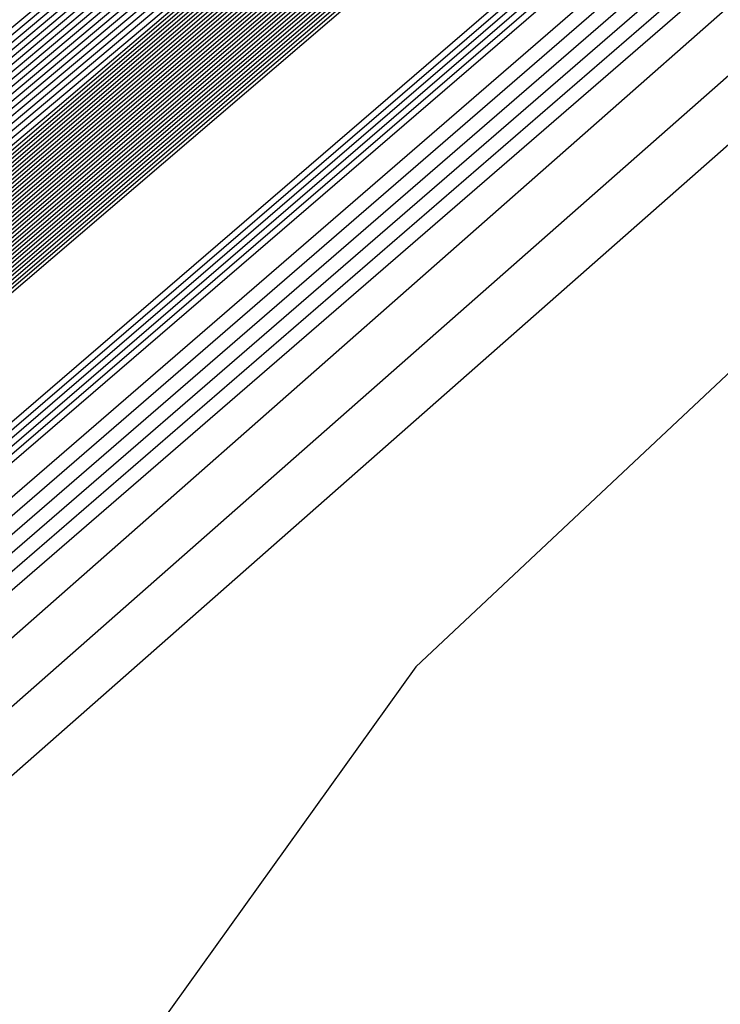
# Model space of a CAD drawing. Extents: x 3249832 to 3255657, y 13789405 to 13793316.
# Tile 755 of 1056: x 3253207.647 to 3253208.048, y 13791255.989 to 13791256.553. Entities that reach past the tile are written whole.
import ezdxf

# ---------------------------------------------------------------- set-up
doc = ezdxf.new("R2010")
doc.units = 0
doc.header["$LTSCALE"] = 100
doc.header["$MEASUREMENT"] = 0
for name, color, linetype in [('GRATIO_03231_CON', 1, 'CONTINUOUS'), ('GRATIO_0323_ICON', 1, 'CONTINUOUS'), ('TARGETS_EAST', 7, 'CONTINUOUS')]:
    doc.layers.add(name, color=color, linetype=linetype)

# ---------------------------------------------------------------- blocks, each defined once
blk = doc.blocks.new('Gratio_032316_contours')
at = {"layer": 'GRATIO_03231_CON', "color": 5, "linetype": 'Continuous', "flags": 128}
for points in [[(3253294.02117, 13791331.04278), (3253275.51252, 13791314.84857), (3253259.74641, 13791301.11971), (3253250.90118, 13791293.4869), (3253247.60749, 13791290.71421), (3253247.10911, 13791290.34906), (3253246.71171, 13791290.01217), (3253243.96878, 13791287.61762), (3253236.49572, 13791281.15281), (3253223.09361, 13791269.61112), (3253207.30623, 13791256.00981), (3253193.86302, 13791244.37213), (3253186.31196, 13791237.71784), (3253183.47503, 13791235.05279)], [(3253293.83167, 13791330.88045), (3253275.39736, 13791314.75135), (3253259.6945, 13791301.07777), (3253250.88464, 13791293.47583), (3253247.60402, 13791290.71447), (3253247.10757, 13791290.35085), (3253246.69656, 13791290.00204), (3253243.85762, 13791287.52479), (3253236.12374, 13791280.8358), (3253222.25472, 13791268.89288), (3253205.91767, 13791254.81834), (3253192.00653, 13791242.77561), (3253184.19264, 13791235.88971), (3253181.25697, 13791233.1319)], [(3253293.64218, 13791330.71812), (3253275.28219, 13791314.65413), (3253259.64258, 13791301.03582), (3253250.8681, 13791293.46475), (3253247.60055, 13791290.71473), (3253247.10604, 13791290.35265), (3253246.68141, 13791289.99191), (3253243.74646, 13791287.43197), (3253235.75176, 13791280.51879), (3253221.41583, 13791268.17464), (3253204.52912, 13791253.62687), (3253190.15004, 13791241.1791), (3253182.07332, 13791234.06158)], [(3253293.45268, 13791330.55578), (3253275.16702, 13791314.55691), (3253259.59067, 13791300.99388), (3253250.85155, 13791293.45368), (3253247.59708, 13791290.71499), (3253247.10451, 13791290.35445), (3253246.66626, 13791289.98178), (3253243.6353, 13791287.33914), (3253235.37978, 13791280.20179), (3253220.57694, 13791267.4564), (3253203.14057, 13791252.4354), (3253188.29355, 13791239.58258), (3253179.954, 13791232.23346)], [(3253308.44452, 13791343.76579), (3253293.07368, 13791330.23112), (3253274.93669, 13791314.36246), (3253259.48684, 13791300.90999), (3253250.81847, 13791293.43152), (3253247.59013, 13791290.71551), (3253247.10144, 13791290.35804), (3253246.63595, 13791289.96152), (3253243.41298, 13791287.15349), (3253234.63582, 13791279.56777), (3253218.89917, 13791266.01993), (3253200.36346, 13791250.05246), (3253184.58057, 13791236.38955), (3253175.71733, 13791228.58423), (3253172.40047, 13791225.5046), (3253171.87167, 13791224.84758), (3253171.83099, 13791224.68776), (3253171.81192, 13791224.61054), (3253171.80631, 13791224.57903), (3253171.80709, 13791224.56196), (3253171.81141, 13791224.55077), (3253171.8175, 13791224.5425)], [(3253308.192, 13791343.54795), (3253292.88418, 13791330.06879), (3253274.82152, 13791314.26524), (3253259.43492, 13791300.86805), (3253250.80192, 13791293.42045), (3253247.58666, 13791290.71576), (3253247.09991, 13791290.35984), (3253246.63023, 13791289.95949), (3253243.37731, 13791287.12548), (3253234.5186, 13791279.46953), (3253219.10173, 13791266.20888), (3253203.65505, 13791252.98282), (3253196.57706, 13791247.03615)], [(3253307.93948, 13791343.33011), (3253292.69468, 13791329.90645), (3253274.70635, 13791314.16802), (3253259.38301, 13791300.82611), (3253250.78538, 13791293.40937), (3253247.58319, 13791290.71602), (3253247.09838, 13791290.36164), (3253246.63006, 13791289.96223), (3253243.38596, 13791287.13554), (3253234.55099, 13791279.49977), (3253219.17525, 13791266.27429), (3253203.76972, 13791253.08339), (3253196.71057, 13791247.15255)], [(3253307.68696, 13791343.11228), (3253292.50518, 13791329.74412), (3253274.59119, 13791314.0708), (3253259.33109, 13791300.78416), (3253250.76884, 13791293.3983), (3253247.57972, 13791290.71628), (3253247.09685, 13791290.36343), (3253246.62988, 13791289.96496), (3253243.39462, 13791287.1456), (3253234.58339, 13791279.53), (3253219.24877, 13791266.33971), (3253203.88439, 13791253.18397), (3253196.84408, 13791247.26894)], [(3253307.18192, 13791342.67661), (3253292.12619, 13791329.41946), (3253274.36086, 13791313.87636), (3253259.22726, 13791300.70028), (3253250.73575, 13791293.37615), (3253247.57277, 13791290.7168), (3253247.09378, 13791290.36703), (3253246.62953, 13791289.97042), (3253243.41193, 13791287.16573), (3253234.64818, 13791279.59048), (3253219.39582, 13791266.47055), (3253204.11372, 13791253.38512), (3253197.11109, 13791247.50173)], [(3253306.9294, 13791342.45877), (3253291.93669, 13791329.25712), (3253274.24569, 13791313.77914), (3253259.17535, 13791300.65833), (3253250.71921, 13791293.36507), (3253247.5693, 13791290.71706), (3253247.09225, 13791290.36882), (3253246.62935, 13791289.97315), (3253243.42058, 13791287.17579), (3253234.68057, 13791279.62072), (3253219.46933, 13791266.53596), (3253204.22838, 13791253.4857), (3253197.2446, 13791247.61813)], [(3253306.67688, 13791342.24094), (3253291.74719, 13791329.09479), (3253274.13052, 13791313.68192), (3253259.12343, 13791300.61639), (3253250.70267, 13791293.354), (3253247.56583, 13791290.71731), (3253247.09072, 13791290.37062), (3253246.62918, 13791289.97588), (3253243.42924, 13791287.18585), (3253234.71297, 13791279.65096), (3253219.54285, 13791266.60138), (3253204.34305, 13791253.58627), (3253197.37811, 13791247.73453)], [(3253306.42436, 13791342.0231), (3253291.55769, 13791328.93246), (3253274.01535, 13791313.58469), (3253259.07151, 13791300.57445), (3253250.68613, 13791293.34292), (3253247.56236, 13791290.71757), (3253247.08919, 13791290.37242), (3253246.629, 13791289.97862), (3253243.43789, 13791287.19591), (3253234.74536, 13791279.68119), (3253219.61637, 13791266.6668), (3253204.45771, 13791253.68685), (3253197.51162, 13791247.85092)], [(3253305.91932, 13791341.58743), (3253291.17869, 13791328.60779), (3253273.78502, 13791313.39025), (3253258.96768, 13791300.49056), (3253250.65304, 13791293.32077), (3253247.55541, 13791290.71809), (3253247.08612, 13791290.37601), (3253246.62865, 13791289.98408), (3253243.4552, 13791287.21604), (3253234.81015, 13791279.74167), (3253219.76341, 13791266.79763), (3253204.68704, 13791253.888), (3253197.77863, 13791248.08372)], [(3253305.6668, 13791341.36959), (3253290.98919, 13791328.44546), (3253273.66985, 13791313.29303), (3253258.91577, 13791300.44861), (3253250.6365, 13791293.30969), (3253247.55194, 13791290.71835), (3253247.08459, 13791290.37781), (3253246.62848, 13791289.98681), (3253243.46386, 13791287.2261), (3253234.84255, 13791279.77191), (3253219.83693, 13791266.86305), (3253204.80171, 13791253.98858), (3253197.91214, 13791248.20012)], [(3253305.41428, 13791341.15176), (3253290.79969, 13791328.28313), (3253273.55469, 13791313.19581), (3253258.86385, 13791300.40667), (3253250.61995, 13791293.29862), (3253247.54847, 13791290.71861), (3253247.08306, 13791290.3796), (3253246.6283, 13791289.98954), (3253243.47251, 13791287.23616), (3253234.87494, 13791279.80214), (3253219.91045, 13791266.92847), (3253204.91637, 13791254.08915), (3253198.04565, 13791248.31651)], [(3253305.16176, 13791340.93392), (3253290.6102, 13791328.1208), (3253273.43952, 13791313.09859), (3253258.81194, 13791300.36473), (3253250.60341, 13791293.28754), (3253247.545, 13791290.71886), (3253247.08152, 13791290.3814), (3253246.62812, 13791289.99227), (3253243.48117, 13791287.24622), (3253234.90734, 13791279.83238), (3253219.98397, 13791266.99388), (3253205.03104, 13791254.18973), (3253198.17916, 13791248.43291)], [(3253304.65672, 13791340.49825), (3253290.2312, 13791327.79613), (3253273.20919, 13791312.90414), (3253258.70811, 13791300.28084), (3253250.57033, 13791293.26539), (3253247.53805, 13791290.71938), (3253247.07846, 13791290.385), (3253246.62777, 13791289.99774), (3253243.49848, 13791287.26634), (3253234.97213, 13791279.89286), (3253220.13101, 13791267.12472), (3253205.26037, 13791254.39088), (3253198.44617, 13791248.6657)], [(3253304.4042, 13791340.28041), (3253290.0417, 13791327.6338), (3253273.09402, 13791312.80692), (3253258.65619, 13791300.2389), (3253250.55378, 13791293.25432), (3253247.53458, 13791290.71964), (3253247.07693, 13791290.38679), (3253246.6276, 13791290.00047), (3253243.50713, 13791287.2764), (3253235.00453, 13791279.9231), (3253220.20453, 13791267.19013), (3253205.37503, 13791254.49146), (3253198.57968, 13791248.7821)], [(3253304.15168, 13791340.06258), (3253289.8522, 13791327.47147), (3253272.97886, 13791312.7097), (3253258.60428, 13791300.19695), (3253250.53724, 13791293.24324), (3253247.53111, 13791290.7199), (3253247.07539, 13791290.38859), (3253246.62742, 13791290.0032), (3253243.51579, 13791287.28647), (3253235.03692, 13791279.95333), (3253220.27805, 13791267.25555), (3253205.4897, 13791254.59203), (3253198.71319, 13791248.8985)], [(3253303.89916, 13791339.84474), (3253289.6627, 13791327.30914), (3253272.86369, 13791312.61248), (3253258.55236, 13791300.15501), (3253250.5207, 13791293.23216), (3253247.52764, 13791290.72015), (3253247.07386, 13791290.39039), (3253246.62724, 13791290.00593), (3253243.52444, 13791287.29653), (3253235.06932, 13791279.98357), (3253220.35157, 13791267.32097), (3253205.60436, 13791254.69261), (3253198.8467, 13791249.01489)], [(3253303.39412, 13791339.40907), (3253289.2837, 13791326.98447), (3253272.63335, 13791312.41804), (3253258.44853, 13791300.07112), (3253250.48761, 13791293.21001), (3253247.52069, 13791290.72067), (3253247.0708, 13791290.39398), (3253246.62689, 13791290.0114), (3253243.54175, 13791287.31665), (3253235.13411, 13791280.04405), (3253220.49861, 13791267.4518), (3253205.83369, 13791254.89376), (3253199.11371, 13791249.24769)], [(3253303.1416, 13791339.19123), (3253289.09421, 13791326.82214), (3253272.51819, 13791312.32081), (3253258.39661, 13791300.02918), (3253250.47107, 13791293.19894), (3253247.51722, 13791290.72093), (3253247.06927, 13791290.39578), (3253246.62672, 13791290.01413), (3253243.55041, 13791287.32671), (3253235.1665, 13791280.07429), (3253220.57213, 13791267.51722), (3253205.94836, 13791254.99434), (3253199.24722, 13791249.36409)], [(3253302.88908, 13791338.9734), (3253288.90471, 13791326.65981), (3253272.40302, 13791312.22359), (3253258.3447, 13791299.98724), (3253250.45453, 13791293.18786), (3253247.51375, 13791290.72119), (3253247.06773, 13791290.39757), (3253246.62654, 13791290.01686), (3253243.55907, 13791287.33677), (3253235.1989, 13791280.10452), (3253220.64565, 13791267.58263), (3253206.06302, 13791255.09491), (3253199.38073, 13791249.48048)], [(3253302.63656, 13791338.75556), (3253288.71521, 13791326.49747), (3253272.28786, 13791312.12637), (3253258.29278, 13791299.94529), (3253250.43798, 13791293.17679), (3253247.51028, 13791290.72145), (3253247.0662, 13791290.39937), (3253246.62637, 13791290.01959), (3253243.56772, 13791287.34683), (3253235.23129, 13791280.13476), (3253220.71917, 13791267.64805), (3253206.17769, 13791255.19549), (3253199.51423, 13791249.59688)], [(3253302.13153, 13791338.31989), (3253288.33621, 13791326.17281), (3253272.05752, 13791311.93193), (3253258.18895, 13791299.8614), (3253250.4049, 13791293.15464), (3253247.50334, 13791290.72196), (3253247.06314, 13791290.40297), (3253246.62601, 13791290.02505), (3253243.58503, 13791287.36696), (3253235.29608, 13791280.19524), (3253220.86621, 13791267.77889), (3253206.40702, 13791255.39664), (3253199.78125, 13791249.82967)], [(3253301.879, 13791338.10206), (3253288.14671, 13791326.01048), (3253271.94236, 13791311.83471), (3253258.13704, 13791299.81946), (3253250.38836, 13791293.14356), (3253247.49986, 13791290.72222), (3253247.0616, 13791290.40476), (3253246.62584, 13791290.02779), (3253243.59369, 13791287.37702), (3253235.32848, 13791280.22547), (3253220.93973, 13791267.8443), (3253206.52168, 13791255.49722), (3253199.91476, 13791249.94607)], [(3253301.62648, 13791337.88422), (3253287.95721, 13791325.84815), (3253271.82719, 13791311.73748), (3253258.08512, 13791299.77752), (3253250.37181, 13791293.13248), (3253247.49639, 13791290.72248), (3253247.06007, 13791290.40656), (3253246.62566, 13791290.03052), (3253243.60234, 13791287.38708), (3253235.36087, 13791280.25571), (3253221.01325, 13791267.90972), (3253206.63635, 13791255.59779), (3253200.04827, 13791250.06247)], [(3253301.37397, 13791337.66638), (3253287.76771, 13791325.68581), (3253271.71202, 13791311.64027), (3253258.03321, 13791299.73557), (3253250.35527, 13791293.12141), (3253247.49292, 13791290.72274), (3253247.05854, 13791290.40836), (3253246.62549, 13791290.03325), (3253243.611, 13791287.39714), (3253235.39327, 13791280.28595), (3253221.08677, 13791267.97514), (3253206.75101, 13791255.69837), (3253200.18178, 13791250.17887)], [(3253300.86893, 13791337.23071), (3253287.38872, 13791325.36115), (3253271.48169, 13791311.44582), (3253257.92938, 13791299.65169), (3253250.32219, 13791293.09926), (3253247.48598, 13791290.72325), (3253247.05547, 13791290.41195), (3253246.62514, 13791290.03871), (3253243.62831, 13791287.41727), (3253235.45806, 13791280.34643), (3253221.23381, 13791268.10597), (3253206.98034, 13791255.89952), (3253200.44879, 13791250.41166)], [(3253300.61641, 13791337.01288), (3253287.19922, 13791325.19882), (3253271.36652, 13791311.3486), (3253257.87746, 13791299.60974), (3253250.30564, 13791293.08818), (3253247.4825, 13791290.72351), (3253247.05394, 13791290.41375), (3253246.62496, 13791290.04144), (3253243.63696, 13791287.42733), (3253235.49045, 13791280.37666), (3253221.30733, 13791268.17139), (3253207.09501, 13791256.0001), (3253200.5823, 13791250.52806)], [(3253300.36389, 13791336.79504), (3253287.00972, 13791325.03648), (3253271.25136, 13791311.25138), (3253257.82555, 13791299.5678), (3253250.2891, 13791293.07711), (3253247.47903, 13791290.72377), (3253247.05241, 13791290.41554), (3253246.62478, 13791290.04418), (3253243.64562, 13791287.43739), (3253235.52285, 13791280.4069), (3253221.38085, 13791268.2368), (3253207.20967, 13791256.10068), (3253200.71581, 13791250.64445)], [(3253300.11137, 13791336.57721), (3253286.82022, 13791324.87415), (3253271.13619, 13791311.15416), (3253257.77363, 13791299.52586), (3253250.27256, 13791293.06603), (3253247.47556, 13791290.72403), (3253247.05088, 13791290.41734), (3253246.62461, 13791290.04691), (3253243.65427, 13791287.44745), (3253235.55525, 13791280.43714), (3253221.45437, 13791268.30222), (3253207.32434, 13791256.20125), (3253200.84931, 13791250.76085)], [(3253299.60633, 13791336.14153), (3253286.44122, 13791324.54949), (3253270.90586, 13791310.95971), (3253257.6698, 13791299.44197), (3253250.23947, 13791293.04388), (3253247.46862, 13791290.72454), (3253247.04781, 13791290.42093), (3253246.62426, 13791290.05237), (3253243.67158, 13791287.46757), (3253235.62004, 13791280.49761), (3253221.60141, 13791268.43306), (3253207.55367, 13791256.4024), (3253201.11633, 13791250.99364)], [(3253299.35381, 13791335.9237), (3253286.25172, 13791324.38716), (3253270.79069, 13791310.86249), (3253257.61789, 13791299.40003), (3253250.22293, 13791293.0328), (3253247.46514, 13791290.7248), (3253247.04628, 13791290.42273), (3253246.62408, 13791290.0551), (3253243.68024, 13791287.47763), (3253235.65243, 13791280.52785), (3253221.67493, 13791268.49847), (3253207.66834, 13791256.50298), (3253201.24984, 13791251.11004)], [(3253299.10129, 13791335.70586), (3253286.06223, 13791324.22482), (3253270.67552, 13791310.76527), (3253257.56597, 13791299.35808), (3253250.20639, 13791293.02173), (3253247.46167, 13791290.72506), (3253247.04475, 13791290.42453), (3253246.62391, 13791290.05783), (3253243.68889, 13791287.4877), (3253235.68483, 13791280.55809), (3253221.74845, 13791268.56389), (3253207.783, 13791256.60355), (3253201.38335, 13791251.22644)], [(3253298.84877, 13791335.48803), (3253285.87273, 13791324.06249), (3253270.56035, 13791310.66805), (3253257.51405, 13791299.31614), (3253250.18984, 13791293.01065), (3253247.4582, 13791290.72532), (3253247.04322, 13791290.42633), (3253246.62373, 13791290.06056), (3253243.69755, 13791287.49776), (3253235.71722, 13791280.58833), (3253221.82197, 13791268.62931), (3253207.89767, 13791256.70413), (3253201.51686, 13791251.34284)], [(3253298.34373, 13791335.05235), (3253285.49373, 13791323.73782), (3253270.33006, 13791310.47357), (3253257.41034, 13791299.23211), (3253250.15702, 13791292.9882), (3253247.45165, 13791290.72536), (3253247.04061, 13791290.42937), (3253246.62378, 13791290.06555), (3253243.71512, 13791287.51757), (3253235.78213, 13791280.64867), (3253221.96904, 13791268.7601), (3253208.127, 13791256.90528), (3253201.78387, 13791251.57563)], [(3253298.09121, 13791334.83452), (3253285.30424, 13791323.57548), (3253270.21493, 13791310.37629), (3253257.35856, 13791299.19), (3253250.14077, 13791292.97675), (3253247.44864, 13791290.72505), (3253247.03961, 13791290.4305), (3253246.62406, 13791290.06771), (3253243.72406, 13791287.52727), (3253235.81466, 13791280.67874), (3253222.0426, 13791268.82547), (3253208.24167, 13791257.00585), (3253201.91738, 13791251.69203)], [(3253297.83869, 13791334.61668), (3253285.11475, 13791323.41314), (3253270.09981, 13791310.27902), (3253257.30679, 13791299.14788), (3253250.12455, 13791292.96527), (3253247.44567, 13791290.72468), (3253247.03867, 13791290.43158), (3253246.62439, 13791290.06982), (3253243.73305, 13791287.53693), (3253235.8472, 13791280.70879), (3253222.11616, 13791268.89083), (3253208.35634, 13791257.10642), (3253202.05089, 13791251.80842)], [(3253222.18973, 13791268.9562), (3253208.47101, 13791257.20698), (3253202.18439, 13791251.92482), (3253202.18439, 13791251.92482), (3253208.30778, 13791257.39414), (3253221.8874, 13791269.30278)], [(3253222.33685, 13791269.08692), (3253208.70035, 13791257.40813), (3253202.45141, 13791252.15761), (3253202.45141, 13791252.15761), (3253208.5381, 13791257.59416), (3253222.03635, 13791269.43142)], [(3253222.41042, 13791269.15229), (3253208.81502, 13791257.50869), (3253202.58492, 13791252.27401), (3253202.58492, 13791252.27401), (3253208.65326, 13791257.69417), (3253222.11082, 13791269.49575)], [(3253222.48398, 13791269.21765), (3253208.92969, 13791257.60926), (3253202.71843, 13791252.39041), (3253202.71843, 13791252.39041), (3253208.76842, 13791257.79418), (3253222.18529, 13791269.56007)], [(3253222.55754, 13791269.28301), (3253209.04436, 13791257.70983), (3253202.85194, 13791252.50681), (3253202.85193, 13791252.50681), (3253208.88358, 13791257.89419), (3253222.25977, 13791269.62439)], [(3253222.70467, 13791269.41374), (3253209.2737, 13791257.91097), (3253203.11895, 13791252.7396), (3253203.11895, 13791252.7396), (3253209.1139, 13791258.0942), (3253222.40871, 13791269.75304)], [(3253222.77823, 13791269.4791), (3253209.38837, 13791258.01154), (3253203.25246, 13791252.856), (3253203.25246, 13791252.856), (3253209.22906, 13791258.19421), (3253222.48319, 13791269.81736)], [(3253222.8518, 13791269.54447), (3253209.50304, 13791258.11211), (3253203.38597, 13791252.97239), (3253203.38597, 13791252.97239), (3253209.34422, 13791258.29422), (3253222.55766, 13791269.88168)]]:
    blk.add_lwpolyline(points, dxfattribs=at)
at = {"layer": 'GRATIO_03231_CON', "color": 1, "linetype": 'Continuous', "flags": 128}
for points in [[(3253305.67252, 13791341.15943), (3253291.44112, 13791328.73289), (3253274.09304, 13791313.59512), (3253259.13586, 13791300.57928), (3253250.7226, 13791293.32407), (3253247.58798, 13791290.69058), (3253247.11217, 13791290.34546), (3253246.74202, 13791290.03243), (3253244.1911, 13791287.80327), (3253237.23968, 13791281.78682), (3253224.77139, 13791271.04759), (3253210.08333, 13791258.39275), (3253197.57601, 13791247.56516)], [(3253301.48161, 13791337.48281), (3253288.76214, 13791326.38505), (3253272.61894, 13791312.30302), (3253258.50087, 13791300.02092), (3253250.53561, 13791293.15728), (3253247.56601, 13791290.66808), (3253247.1137, 13791290.34367), (3253246.75717, 13791290.04256), (3253244.30226, 13791287.8961), (3253237.61166, 13791282.10383), (3253225.61027, 13791271.76582), (3253211.47189, 13791259.58422), (3253199.4325, 13791249.16167)], [(3253297.2907, 13791333.80618), (3253286.08317, 13791324.03722), (3253271.14483, 13791311.01092), (3253257.86588, 13791299.46255), (3253250.34863, 13791292.99048), (3253247.54404, 13791290.64559), (3253247.11524, 13791290.34187), (3253246.77232, 13791290.05269), (3253244.41342, 13791287.98892), (3253237.98364, 13791282.42084), (3253226.44916, 13791272.48406), (3253212.86044, 13791260.77569), (3253201.28899, 13791250.75819)], [(3253283.4042, 13791321.68939), (3253269.67074, 13791309.71882), (3253257.23089, 13791298.90419), (3253250.16164, 13791292.82369), (3253247.52207, 13791290.6231), (3253247.11677, 13791290.34007), (3253246.78748, 13791290.06281), (3253244.52458, 13791288.08175), (3253238.35562, 13791282.73785), (3253227.28805, 13791273.2023), (3253214.24899, 13791261.96716), (3253203.14548, 13791252.3547), (3253196.90856, 13791246.85849)], [(3253284.71798, 13791322.7763), (3253278.04625, 13791316.99372), (3253266.72253, 13791307.13463), (3253255.9609, 13791297.78746), (3253249.78767, 13791292.4901), (3253247.47813, 13791290.57812), (3253247.11983, 13791290.33648), (3253246.81778, 13791290.08307), (3253244.7469, 13791288.2674), (3253239.09958, 13791283.37186), (3253228.96583, 13791274.63877), (3253217.0261, 13791264.3501), (3253206.85846, 13791255.54773), (3253201.14719, 13791250.51475)], [(3253265.24844, 13791305.84253), (3253255.32591, 13791297.2291), (3253249.60069, 13791292.32331), (3253247.45616, 13791290.55562), (3253247.12136, 13791290.33468), (3253246.83293, 13791290.0932), (3253244.85806, 13791288.36023), (3253239.47156, 13791283.68887), (3253229.80472, 13791275.35701), (3253218.41465, 13791265.54157), (3253208.71495, 13791257.14425), (3253203.26651, 13791252.34288), (3253201.21954, 13791250.41992)], [(3253219.80321, 13791266.73304), (3253210.57144, 13791258.74076), (3253205.38583, 13791254.17101), (3253203.4376, 13791252.34081), (3253203.10639, 13791251.87832), (3253203.04337, 13791251.64335), (3253202.98577, 13791251.42247), (3253202.94238, 13791251.23391), (3253203.08126, 13791251.23357), (3253204.20773, 13791252.12802), (3253207.28638, 13791254.76146), (3253212.79514, 13791259.54974), (3253219.26508, 13791265.19521)], [(3253221.19176, 13791267.92451), (3253212.42793, 13791260.33728), (3253207.50515, 13791255.99914), (3253205.65567, 13791254.2617), (3253205.34124, 13791253.82265), (3253205.28141, 13791253.59959), (3253205.22674, 13791253.3899), (3253205.18554, 13791253.2109), (3253205.33755, 13791253.22823), (3253206.54802, 13791254.20083), (3253209.85361, 13791257.03597), (3253215.76882, 13791262.18177), (3253222.7194, 13791268.24964)]]:
    blk.add_lwpolyline(points, dxfattribs=at)
at = {"layer": 'GRATIO_0323_ICON', "color": 7, "linetype": 'Continuous', "flags": 128}
for points in [[(3253293.26318, 13791330.39345), (3253275.05185, 13791314.45969), (3253259.53875, 13791300.95194), (3253250.83501, 13791293.4426), (3253247.59361, 13791290.71525), (3253247.10298, 13791290.35624), (3253246.6511, 13791289.97165), (3253243.52414, 13791287.24631), (3253235.0078, 13791279.88478), (3253219.73806, 13791266.73817), (3253201.75202, 13791251.24392), (3253186.43706, 13791237.98607), (3253177.83468, 13791230.40533)], [(3253307.43444, 13791342.89444), (3253292.31568, 13791329.58179), (3253274.47602, 13791313.97358), (3253259.27918, 13791300.74222), (3253250.7523, 13791293.38722), (3253247.57625, 13791290.71654), (3253247.09531, 13791290.36523), (3253246.62971, 13791289.96769), (3253243.40327, 13791287.15567), (3253234.61578, 13791279.56024), (3253219.3223, 13791266.40513), (3253203.99905, 13791253.28454), (3253196.97759, 13791247.38534)], [(3253306.17184, 13791341.80526), (3253291.36819, 13791328.77013), (3253273.90019, 13791313.48747), (3253259.0196, 13791300.5325), (3253250.66958, 13791293.33184), (3253247.55889, 13791290.71783), (3253247.08765, 13791290.37421), (3253246.62883, 13791289.98135), (3253243.44655, 13791287.20597), (3253234.77776, 13791279.71143), (3253219.68989, 13791266.73221), (3253204.57238, 13791253.78743), (3253197.64512, 13791247.96732)], [(3253304.90924, 13791340.71608), (3253290.4207, 13791327.95847), (3253273.32436, 13791313.00136), (3253258.76002, 13791300.32278), (3253250.58687, 13791293.27647), (3253247.54153, 13791290.71912), (3253247.07999, 13791290.3832), (3253246.62795, 13791289.99501), (3253243.48982, 13791287.25628), (3253234.93973, 13791279.86262), (3253220.05749, 13791267.0593), (3253205.1457, 13791254.2903), (3253198.31267, 13791248.54931)], [(3253303.64664, 13791339.62691), (3253289.4732, 13791327.1468), (3253272.74852, 13791312.51526), (3253258.50045, 13791300.11307), (3253250.50416, 13791293.22109), (3253247.52417, 13791290.72041), (3253247.07233, 13791290.39218), (3253246.62707, 13791290.00866), (3253243.5331, 13791287.30659), (3253235.10171, 13791280.01381), (3253220.42509, 13791267.38638), (3253205.71903, 13791254.79319), (3253198.9802, 13791249.13129)], [(3253302.38404, 13791338.53773), (3253288.52571, 13791326.33514), (3253272.17269, 13791312.02915), (3253258.24087, 13791299.90335), (3253250.42144, 13791293.16571), (3253247.50681, 13791290.7217), (3253247.06467, 13791290.40117), (3253246.62619, 13791290.02232), (3253243.57638, 13791287.3569), (3253235.26369, 13791280.165), (3253220.79269, 13791267.71347), (3253206.29235, 13791255.29606), (3253199.64775, 13791249.71328)], [(3253301.12145, 13791337.44855), (3253287.57822, 13791325.52348), (3253271.59685, 13791311.54304), (3253257.98129, 13791299.69363), (3253250.33873, 13791293.11033), (3253247.48945, 13791290.723), (3253247.05701, 13791290.41015), (3253246.62531, 13791290.03598), (3253243.61965, 13791287.4072), (3253235.42566, 13791280.31619), (3253221.16029, 13791268.04055), (3253206.86568, 13791255.79895), (3253200.31528, 13791250.29526)], [(3253299.85885, 13791336.35937), (3253286.63072, 13791324.71182), (3253271.02102, 13791311.05694), (3253257.72172, 13791299.48391), (3253250.25601, 13791293.05496), (3253247.47209, 13791290.72429), (3253247.04935, 13791290.41914), (3253246.62443, 13791290.04964), (3253243.66293, 13791287.45751), (3253235.58764, 13791280.46738), (3253221.52789, 13791268.36764), (3253207.439, 13791256.30182), (3253200.98282, 13791250.87725)], [(3253298.59625, 13791335.27019), (3253285.68323, 13791323.90016), (3253270.44519, 13791310.57083), (3253257.46214, 13791299.2742), (3253250.1733, 13791292.99958), (3253247.45473, 13791290.72558), (3253247.04168, 13791290.42812), (3253246.62355, 13791290.0633), (3253243.7062, 13791287.50782), (3253235.74962, 13791280.61857), (3253221.89549, 13791268.69472), (3253208.01233, 13791256.80471), (3253201.65036, 13791251.45923)], [(3253222.26329, 13791269.02156), (3253208.58568, 13791257.30755), (3253202.3179, 13791252.04122), (3253202.3179, 13791252.04122), (3253208.42294, 13791257.49415), (3253221.96187, 13791269.36711)], [(3253222.63111, 13791269.34838), (3253209.15903, 13791257.8104), (3253202.98544, 13791252.6232), (3253202.98544, 13791252.6232), (3253208.99874, 13791257.99419), (3253222.33424, 13791269.68871)], [(3253288.90889, 13791326.45292), (3253280.72523, 13791319.34155), (3253268.19664, 13791308.42673), (3253256.59589, 13791298.34582), (3253249.97466, 13791292.6569), (3253247.5001, 13791290.60061), (3253247.1183, 13791290.33828), (3253246.80263, 13791290.07294), (3253244.63574, 13791288.17457), (3253238.7276, 13791283.05485), (3253228.12694, 13791273.92054), (3253215.63755, 13791263.15863), (3253205.00197, 13791253.95122), (3253199.02788, 13791248.68662)], [(3253222.58031, 13791269.11598), (3253214.28442, 13791261.93379), (3253209.62447, 13791257.82727), (3253207.87373, 13791256.18259), (3253207.57609, 13791255.76698), (3253207.51946, 13791255.55583), (3253207.4677, 13791255.35734), (3253207.42871, 13791255.18789), (3253207.59383, 13791255.22288), (3253208.8883, 13791256.27363), (3253212.42084, 13791259.31048), (3253218.74251, 13791264.81379)]]:
    blk.add_lwpolyline(points, dxfattribs=at)

msp = doc.modelspace()

# ---------------------------------------------------------------- block references
at = {"layer": 'TARGETS_EAST'}
msp.add_blockref('Gratio_032316_contours', (0, 0), dxfattribs=at)

doc.saveas('drawing.dxf')
